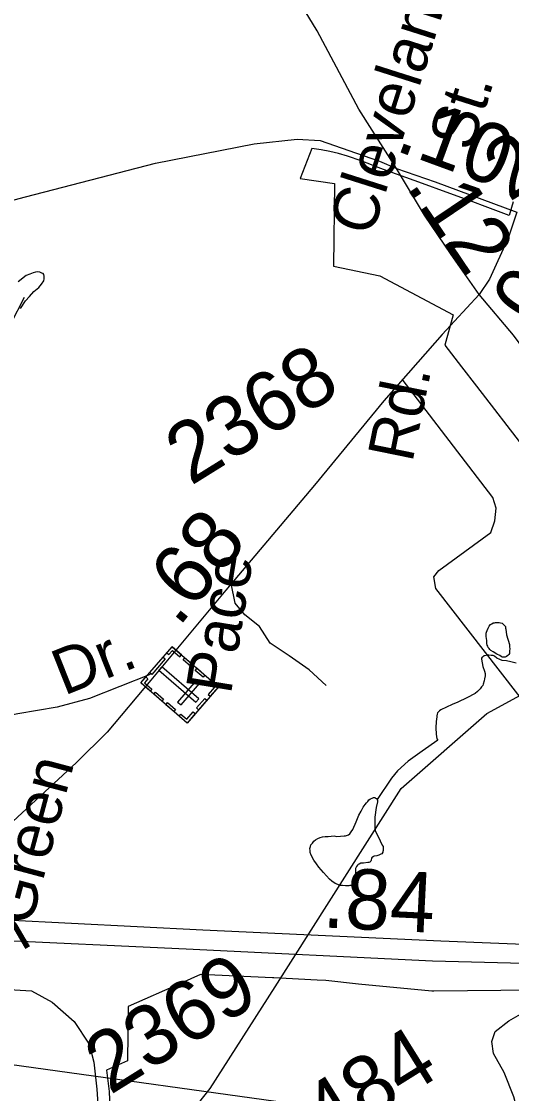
# Model space of a CAD drawing. Extents: x 2001466 to 31450019, y -30647475 to 847247.
# Drawn here: x 2197224 to 2199259, y 758835 to 763287 of the extents above; entities that cross this region are included whole.
import ezdxf

# ---------------------------------------------------------------- set-up
doc = ezdxf.new("R2010")
doc.units = 0
for name, color, linetype in [('Exist Boundary Political City Limit New', 7, 'Continuous'), ('Exist Cultural Cemetery CELL', 7, 'Continuous'), ('Exist Hydrographic Misc Water Feature', 7, 'Continuous'), ('Exist Road Non-System Type 51', 7, 'Continuous'), ('Exist Road Non-System Type 51 Label', 7, 'Continuous'), ('Exist Road Primary NC Attributed', 7, 'Continuous'), ('Exist Road Primary NC Service Mileage Hundredths English Label', 7, 'Continuous'), ('Exist Road Primary US Divided Attributed', 7, 'Continuous'), ('Exist Road Primary US Mileage Hundredths English Label', 7, 'Continuous'), ('Exist Road Secondary Mileage Hundredths English Label', 7, 'Continuous'), ('Exist Road Secondary Type 51 Attributed', 7, 'Continuous'), ('Exist Road Secondary Type 51 Label', 7, 'Continuous'), ('Exist Road Secondary Type 51 Number Label', 7, 'Continuous'), ('Map Preparation Boundary City Limit Buffer Line', 7, 'Continuous')]:
    doc.layers.add(name, color=color, linetype=linetype)

msp = doc.modelspace()

# ---------------------------------------------------------------- linework, layer by layer
at = {"layer": 'Exist Boundary Political City Limit New'}
for points in [[(2199266, 762537.8), (2199248.5, 762481.5), (2199148.8, 762517.7), (2199097.5, 762537), (2199002.8, 762572.3), (2198873.2, 762619.8), (2198727.2, 762672.1), (2198715.8, 762676.6), (2198634.2, 762708.4), (2198577, 762727.1), (2198539.5, 762738.2), (2198504, 762746.5), (2198468.2, 762753.4), (2198429.2, 762758.8), (2198381.2, 762634.9), (2198523.5, 762613.7), (2198520, 762270.2), (2198711.8, 762230.6), (2199016.8, 762068.4), (2198981.8, 761942), (2199051.2, 761852), (2199112.5, 761772.9), (2199313.5, 761511.8)], [(2199354.2, 759264.2), (2198936.5, 759260.2), (2198928, 759260.2), (2198623.5, 759289.6), (2198486.8, 759303.6), (2198452, 759306.1), (2198272.2, 759315.4), (2198265.8, 759315.7), (2197967, 759328.6), (2197886.5, 759292.4), (2197666.5, 759195.8), (2197664, 758970.2), (2197576.2, 758931.6), (2197587.2, 758843.6), (2197597.2, 758599.8)]]:
    msp.add_lwpolyline(points, dxfattribs=at)
at = {"layer": 'Exist Cultural Cemetery CELL'}
for points in [[(2198041.5, 760523.7), (2197911.2, 760373.1), (2197718.7, 760539.8), (2197849, 760690.3)], [(2197827.4, 760665.3), (2197836, 760657.8), (2197850.4, 760674.4), (2197881, 760647.9), (2197888.3, 760656.4), (2197849, 760690.3)], [(2197820, 760639.4), (2197764.5, 760575.2), (2197755.9, 760582.7), (2197811.4, 760646.8)], [(2197948, 760460.4), (2197960.2, 760474.5), (2197806.9, 760607.3), (2197794.7, 760593.1)], [(2197901.9, 760644.6), (2197934.6, 760616.2), (2197927.2, 760607.6), (2197894.4, 760636)], [(2197740.4, 760564.8), (2197749, 760557.3), (2197734.6, 760540.7), (2197765.2, 760514.3), (2197757.9, 760505.8), (2197718.7, 760539.8)], [(2197952.7, 760600.6), (2197985.4, 760572.2), (2197978, 760563.6), (2197945.2, 760592)], [(2197963.3, 760537.4), (2197949.2, 760549.6), (2197872.1, 760460.6), (2197886.3, 760448.3)], [(2198008.7, 760552), (2198001.3, 760543.4), (2198025.7, 760522.4), (2197999.1, 760491.7), (2198007.5, 760484.4), (2198041.5, 760523.7)], [(2197780.7, 760501.1), (2197813.5, 760472.7), (2197806, 760464.1), (2197773.3, 760492.5)], [(2197993, 760467.7), (2197959.1, 760428.5), (2197950.5, 760436), (2197984.4, 760475.1)], [(2197830.6, 760457.9), (2197863.3, 760429.6), (2197855.9, 760421), (2197823.1, 760449.3)], [(2197878.3, 760401.5), (2197885.8, 760410.1), (2197910.1, 760389), (2197936.7, 760419.7), (2197945.1, 760412.4), (2197911.1, 760373.1)]]:
    msp.add_lwpolyline(points, close=True, dxfattribs=at)
at = {"layer": 'Exist Hydrographic Misc Water Feature'}
for points in [[(2197219, 762095.2), (2197240.5, 762127.2), (2197256.3, 762145.2), (2197274.6, 762165.5), (2197296.3, 762181.7), (2197306.3, 762195.6), (2197316, 762209.6), (2197318, 762217.8), (2197318.2, 762223.8), (2197318, 762229.5), (2197316, 762235.5), (2197313.7, 762239.5), (2197307.6, 762241.6), (2197299.8, 762245.7), (2197291.6, 762247.3), (2197281.9, 762245.5), (2197271.9, 762243.4), (2197257.9, 762237.4), (2197243.8, 762231.4), (2197210.2, 762204.8)], [(2197179, 762030.9), (2197236, 762141.2)], [(2198276.7, 759278.1), (2198799.9, 760101.6), (2199155.9, 760412.5), (2199495.9, 760599), (2199594.9, 760698.7), (2199585.9, 760839.9)], [(2199237.7, 760739.6), (2199249.6, 760699.7), (2199249.6, 760689.5), (2199251.7, 760681.5), (2199250, 760673.6), (2199249.8, 760667.6), (2199249.6, 760661.5), (2199247.8, 760657.7), (2199243.7, 760653.5), (2199237.9, 760649.5), (2199232.2, 760647.5), (2199227.9, 760647.4), (2199224, 760647.5), (2199219.7, 760647.4), (2199215.8, 760649.2), (2199209.6, 760653.4), (2199197.9, 760659.2), (2199182.2, 760668.9), (2199172.1, 760674.8), (2199168, 760679.1), (2199165.8, 760683.1), (2199161.7, 760687), (2199159.8, 760692.9), (2199158, 760696.9), (2199155.9, 760702.9), (2199155.7, 760709), (2199155.7, 760716.7), (2199153.7, 760732.8), (2199153.7, 760743), (2199153.5, 760747), (2199155.3, 760750.8), (2199157.3, 760757), (2199161, 760767), (2199165.3, 760774.9), (2199170.9, 760783), (2199177.2, 760784.9), (2199183, 760789.2), (2199187.3, 760789), (2199192.6, 760791), (2199199, 760791.3), (2199202.9, 760791.1), (2199207.2, 760791.3), (2199213.1, 760789.1), (2199219.3, 760787.4), (2199223.2, 760783.2), (2199227.3, 760781.3), (2199231.2, 760777.5), (2199233, 760773.5), (2199233.4, 760767.4), (2199235.3, 760763.5), (2199237.7, 760739.6)], [(2199277.9, 760621.9), (2199256, 760627.7), (2199238.3, 760631.6), (2199220.1, 760633.5), (2199210.5, 760637.4), (2199198.2, 760643.3), (2199188.1, 760651), (2199182, 760653.1), (2199174, 760653.1), (2199164.1, 760655), (2199158.2, 760655.1), (2199147.9, 760653), (2199144.2, 760652.7), (2199140.1, 760648.9), (2199136.2, 760646.6), (2199134, 760642.9), (2199134.2, 760638.8), (2199140.1, 760608.7), (2199146.7, 760589), (2199148.5, 760579), (2199148.9, 760568.8), (2199146.9, 760557), (2199144.6, 760548.8), (2199141.1, 760534.7), (2199138.9, 760529), (2199133.2, 760523), (2199128.8, 760514.7), (2199117, 760504.7), (2199107.1, 760496.4), (2199073.1, 760478.5), (2199035.1, 760460.3), (2199011.4, 760450.1), (2198965.6, 760427.8), (2198959.9, 760423.8), (2198955.8, 760419.6), (2198951.7, 760415.7), (2198949.8, 760409.5), (2198948, 760403.7), (2198948.2, 760399.6), (2198946.1, 760379.6), (2198943.9, 760353.6), (2198946.3, 760327.6), (2198948.6, 760307.4), (2198952.7, 760301.5)], [(2198952.7, 760301.5), (2198887.1, 760257.1), (2198829.5, 760214.7), (2198785.4, 760174.7), (2198760, 760144.5), (2198700.1, 760056.2)], [(2198512.9, 759716.9), (2198502.6, 759724.5), (2198478.4, 759752.5), (2198458.1, 759774.3), (2198448.3, 759788.4), (2198438.2, 759804.4), (2198426.1, 759824.1), (2198421.8, 759836.1), (2198421.8, 759844.2), (2198421.4, 759852), (2198423.7, 759860.2), (2198425.7, 759868), (2198431.5, 759874.4), (2198437.4, 759882.1), (2198445.2, 759888.2), (2198453.6, 759894.2), (2198463.7, 759898.4), (2198473.7, 759900.5), (2198485.4, 759902.4), (2198497.5, 759902.6), (2198521.5, 759904.6), (2198533.6, 759902.8), (2198563.7, 759905.2), (2198569.7, 759905.1), (2198577.7, 759907.1), (2198581.4, 759909.4), (2198587.5, 759913.3), (2198593.2, 759921.4), (2198599.2, 759931.4), (2198612.9, 759963.4), (2198624.8, 759991.3), (2198634.7, 760007.6), (2198642.5, 760023.5), (2198650.5, 760035.6), (2198656.6, 760041.6), (2198662.1, 760047.7), (2198666.7, 760053.9), (2198672.4, 760057.9), (2198680.4, 760062), (2198686.1, 760063.9), (2198690.4, 760064.1), (2198694.3, 760061.9), (2198698.2, 760060), (2198700.1, 760056.2)], [(2198700.1, 760056.2), (2198702.5, 760052.2), (2198702.3, 760046.1), (2198696.2, 760021.9), (2198690.9, 759982.1), (2198691.1, 759950), (2198691.1, 759937.8), (2198692.9, 759926.2), (2198697.2, 759916.2), (2198701.5, 759906.3), (2198707.5, 759896), (2198713.6, 759884.1), (2198721.6, 759866.3), (2198725.7, 759860.4), (2198725.7, 759854.3), (2198725.9, 759848.2), (2198725.7, 759844.2), (2198723.7, 759840.4), (2198723.5, 759836.4), (2198720, 759830.4), (2198715.9, 759828.2), (2198707.9, 759824.1), (2198699.9, 759822.1), (2198688, 759819.8), (2198683.9, 759818), (2198680.2, 759815.8), (2198677.7, 759812), (2198676.1, 759803.8), (2198674, 759800), (2198669.9, 759795.8), (2198666.2, 759793.9), (2198661.9, 759793.7), (2198644.3, 759791.6), (2198636.1, 759791.6), (2198632.4, 759791.7), (2198626.1, 759787.4), (2198622, 759785.6), (2198618.3, 759783.7), (2198614.2, 759777.4), (2198610.5, 759769.5), (2198610.5, 759765.4), (2198610.5, 759749.6), (2198608.4, 759727.6), (2198606.8, 759719.4), (2198606.6, 759713.3), (2198602.5, 759709.5), (2198600.6, 759705.3), (2198596.9, 759701.4), (2198592.6, 759699.2), (2198586.9, 759699.3), (2198582.6, 759697.4), (2198574.6, 759697.1), (2198568.6, 759697.1), (2198556.5, 759699), (2198546.9, 759699.2), (2198536.9, 759702.7), (2198526.4, 759706.7), (2198512.9, 759716.9)], [(2197906.9, 758730.2), (2198007.8, 758855), (2198276.7, 759278.1)]]:
    msp.add_lwpolyline(points, dxfattribs=at)
at = {"layer": 'Exist Road Non-System Type 51'}
for points in [[(2200876.3, 761543.2), (2200675.8, 760914.1), (2200645.1, 760874.6), (2199671.9, 760107.8), (2199636.9, 760099.1), (2199597.4, 760112.2), (2199553.6, 760147.3), (2198944.2, 760932.5), (2198935.4, 760980.8), (2198957.4, 761007.1), (2199172.2, 761165), (2199189.7, 761213.3), (2199194.1, 761265.9), (2199180.9, 761309.8), (2198803.9, 761801.1)], [(2198488.3, 760529), (2198418.2, 760594.8), (2198334.9, 760651.8), (2198256, 760704.4), (2198212.1, 760774.6), (2198150.7, 760822.9), (2198111.3, 760871.1), (2198095, 760952.6)], [(2197758.6, 760575.5), (2197505.9, 760475), (2197371.2, 760439.8), (2197208.7, 760411.1), (2197106.3, 760391.2), (2197038.1, 760380.6), (2196999.8, 760365.4), (2196965.4, 760346.1), (2196900.5, 760301.5), (2196846.1, 760282.6), (2196816, 760277.2), (2196770, 760278.1), (2196672.4, 760294.1), (2196556.8, 760314.5), (2196495.1, 760327.8), (2196471.3, 760338.3), (2196453.4, 760342.6), (2196439.3, 760336.9), (2196429, 760321.1), (2196423, 760223.3), (2196397.5, 759953.8), (2196393.8, 759774)], [(2199290.7, 758572.7), (2199297, 758660.9), (2199287.6, 758745.9), (2199268.7, 758821.5), (2199227.8, 758922.3), (2199183.7, 759001), (2199177.4, 759051.4), (2199190, 759092.4), (2199246.7, 759136.4), (2199334.8, 759186.8), (2199438.7, 759190), (2199844.8, 759174.2), (2200049.4, 759149), (2200080.9, 759117.6), (2200112.4, 759101.8), (2200178.5, 759098.7), (2200232, 759079.8), (2200257.2, 759042)]]:
    msp.add_lwpolyline(points, dxfattribs=at)
at = {"layer": 'Exist Road Primary NC Attributed'}
for points in [[(2198780.6, 762675.7), (2198624.2, 762922.8), (2198451, 763247.4), (2198233.9, 763604.5), (2198081.1, 763893.5), (2197957.7, 764115.5), (2197822.2, 764338.5)], [(2199124.3, 762153.4), (2199008.2, 762318.6), (2198897.3, 762483), (2198780.6, 762675.7)], [(2200160.3, 760823.3), (2199977.7, 761054.7), (2199716.6, 761391.9), (2199467.1, 761712.3), (2199266.2, 761984.6), (2199124.3, 762153.4)]]:
    msp.add_lwpolyline(points, dxfattribs=at)
at = {"layer": 'Exist Road Primary US Divided Attributed'}
for points in [[(2199412, 759449.3), (2198965.3, 759467.9), (2197976.5, 759513.5), (2197159, 759554), (2196770.7, 759579.4)], [(2196681.5, 759496.6), (2197071.2, 759474.7), (2197907.3, 759435.8), (2198929.8, 759385.2), (2199578.7, 759369.6)]]:
    msp.add_lwpolyline(points, dxfattribs=at)
at = {"layer": 'Exist Road Secondary Type 51 Attributed'}
for points in [[(2196950.5, 762482), (2197240.4, 762558.4), (2197780.8, 762697.7), (2198189.4, 762778.3), (2198368.4, 762798.2), (2198464.6, 762791.9), (2198643.1, 762730.2), (2198710, 762707.1), (2198780.6, 762675.7)], [(2198780.6, 762675.7), (2198941.5, 762620.7), (2199280.6, 762495.1)], [(2199280.6, 762495.1), (2199245, 762386.2), (2199167.5, 762216.5), (2199124.3, 762153.4)], [(2199124.3, 762153.4), (2198970.5, 761986.9), (2198728.8, 761711.5), (2198440.5, 761360.7), (2198071.7, 760925.1), (2197760.4, 760551.3), (2197579.9, 760335.6), (2197452.2, 760209.9), (2197111.6, 759895.8), (2196770.7, 759579.4)], [(2196663.2, 759283.4), (2196701.2, 759281.5), (2197148.5, 759267.9), (2197264.7, 759260.6), (2197351.5, 759213.5), (2197442.6, 759133.9), (2197504.3, 759039.6), (2197523.7, 758965.3), (2197536.2, 758853.3), (2197560.8, 758498.3), (2197577, 758131.8), (2197584.4, 757936), (2197585.9, 757595.7), (2197578.6, 757259.5), (2197563.4, 757036.5), (2197560.8, 756586.2), (2197557.2, 756213.4), (2197539.9, 755848), (2197525.8, 755585.2), (2197510.1, 755212.4), (2197502.7, 754967.4), (2197491.8, 754710.8), (2197487.3, 754533.3)]]:
    msp.add_lwpolyline(points, dxfattribs=at)
at = {"layer": 'Exist Road Secondary Type 51 Number Label'}
msp.add_line((2196643.7, 759030.6), (2198479.3, 758775.8), dxfattribs=at)
at = {"layer": 'Map Preparation Boundary City Limit Buffer Line'}
for points in [[(2199266, 762537.8), (2199248.5, 762481.5), (2199148.8, 762517.7), (2199097.5, 762537), (2199002.8, 762572.3), (2198873.2, 762619.8), (2198727.2, 762672.1), (2198715.8, 762676.6), (2198634.2, 762708.4), (2198577, 762727.1), (2198539.5, 762738.2), (2198504, 762746.5), (2198468.2, 762753.4), (2198429.2, 762758.8), (2198381.2, 762634.9), (2198523.5, 762613.7), (2198520, 762270.2), (2198711.8, 762230.6), (2199016.8, 762068.4), (2198981.8, 761942), (2199051.2, 761852), (2199112.5, 761772.9), (2199313.5, 761511.8)], [(2199354.2, 759264.2), (2198936.5, 759260.2), (2198928, 759260.2), (2198623.5, 759289.6), (2198486.8, 759303.6), (2198452, 759306.1), (2198272.2, 759315.4), (2198265.8, 759315.7), (2197967, 759328.6), (2197886.5, 759292.4), (2197666.5, 759195.8), (2197664, 758970.2), (2197576.2, 758931.6), (2197587.2, 758843.6), (2197597.2, 758599.8)]]:
    msp.add_lwpolyline(points, dxfattribs=at)

# ---------------------------------------------------------------- texts
at = {"layer": 'Exist Road Non-System Type 51 Label'}
for s, rotation, p in [('Cleveland', 72.3553, (2198677.1, 762388.6)), ('St.', 72.3553, (2199092.1, 762741.8)), ('Dr.', 21.6831, (2197400, 760485.8))]:
    msp.add_text(s, height=190, rotation=rotation, dxfattribs=at).set_placement(p)
at = {"layer": 'Exist Road Primary NC Service Mileage Hundredths English Label'}
msp.add_text('.12', height=250, rotation=304.0069, dxfattribs=at).set_placement((2198816.6, 762602.7))
at = {"layer": 'Exist Road Primary US Mileage Hundredths English Label'}
msp.add_text('.84', height=250, rotation=357.192, dxfattribs=at).set_placement((2198470.9, 759524.8))
at = {"layer": 'Exist Road Secondary Mileage Hundredths English Label'}
for s, rotation, p in [('.10', 339.8432, (2198769, 762753.2)), ('.08', 59.113, (2199330.2, 761926.3)), ('.68', 51.1467, (2197875.7, 760767.1))]:
    msp.add_text(s, height=250, rotation=rotation, dxfattribs=at).set_placement(p)
at = {"layer": 'Exist Road Secondary Type 51 Label'}
for s, rotation, p in [('Rd.', 78.4713, (2198846.3, 761451.2)), ('Pace', 80.7713, (2198092.9, 760488.5)), ('Green', 75.055, (2197261, 759523.1)), ('Worth', 30.283, (2196688.2, 759112.9))]:
    msp.add_text(s, height=190, rotation=rotation, dxfattribs=at).set_placement(p)
at = {"layer": 'Exist Road Secondary Type 51 Number Label'}
for s, p in [('2377', (2199248.2, 762535.3)), ('2368', (2197926.4, 761356.5)), ('2369', (2197591.4, 758826.9)), ('2484', (2198336.5, 758518.4))]:
    msp.add_text(s, height=250, rotation=31.918, dxfattribs=at).set_placement(p)

doc.saveas('drawing.dxf')
